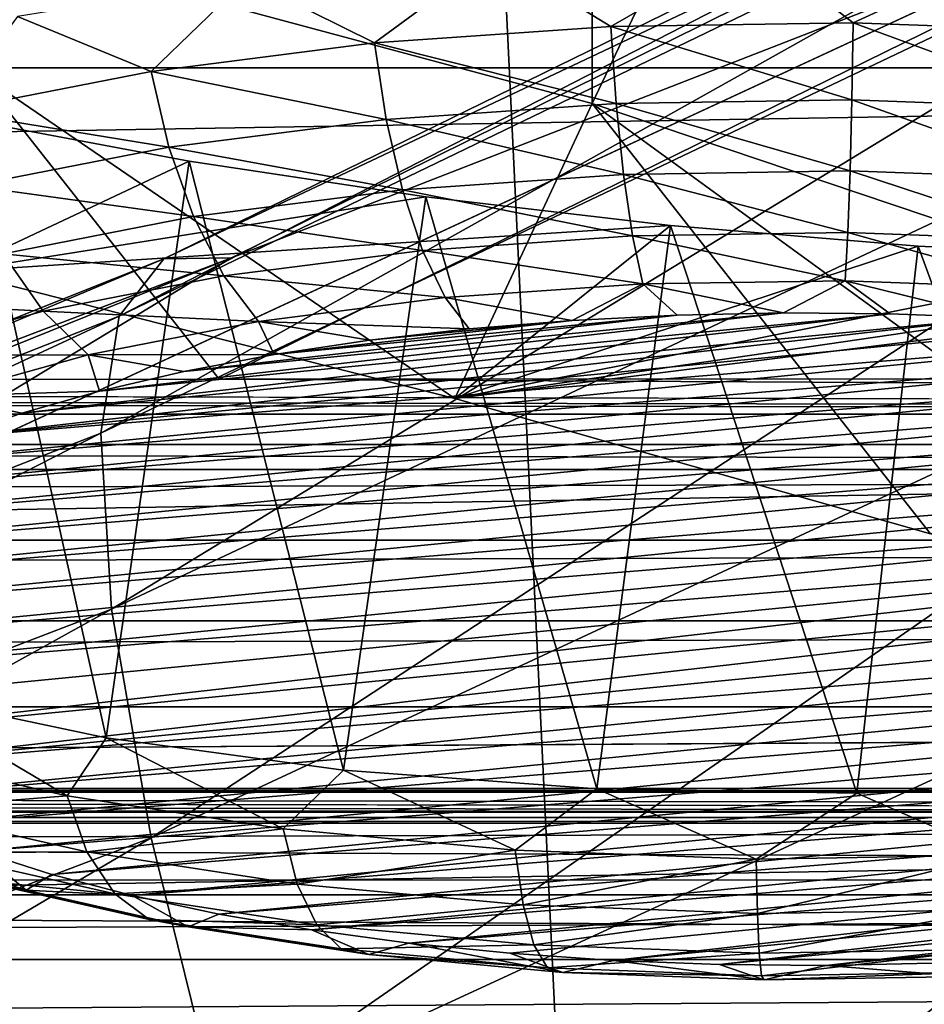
# Model space of a CAD drawing. Header units: millimetres. Extents: x -24 to 24, y 0 to 188.
# Tile 274 of 460: x 6.691 to 7.515, y 136.77 to 137.668. Entities that reach past the tile are written whole.
import ezdxf

# ---------------------------------------------------------------- set-up
doc = ezdxf.new("R2010")
doc.units = ezdxf.units.MM
doc.header["$LTSCALE"] = 58.620611
for name, color, linetype in [('147', 7, 'CONTINUOUS'), ('155', 7, 'CONTINUOUS'), ('160', 7, 'CONTINUOUS'), ('165', 7, 'CONTINUOUS'), ('170', 7, 'CONTINUOUS'), ('227', 7, 'CONTINUOUS'), ('279', 7, 'CONTINUOUS'), ('31', 7, 'CONTINUOUS'), ('336', 7, 'CONTINUOUS'), ('337', 7, 'CONTINUOUS'), ('338', 7, 'CONTINUOUS'), ('339', 7, 'CONTINUOUS'), ('345', 7, 'CONTINUOUS'), ('346', 7, 'CONTINUOUS'), ('40', 7, 'CONTINUOUS'), ('57', 7, 'CONTINUOUS')]:
    doc.layers.add(name, color=color, linetype=linetype)

msp = doc.modelspace()

# ---------------------------------------------------------------- linework, layer by layer
at = {"layer": '147', "color": 7, "linetype": 'CONTINUOUS'}
for points in [[(-13.18048, 136.96458, 107.90479), (13.49432, 136.94083, 107.91227), (-13.4943, 136.94086, 107.91226), (-13.18048, 136.96458, 107.90479)], [(-13.18048, 136.96458, 107.90479), (-0.16344, 136.96515, 107.90461), (13.49432, 136.94083, 107.91227), (-13.18048, 136.96458, 107.90479)], [(13.18042, 136.96456, 107.90479), (13.49432, 136.94083, 107.91227), (-0.16344, 136.96515, 107.90461), (13.18042, 136.96456, 107.90479)], [(-13.4943, 136.94086, 107.91226), (13.49432, 136.94083, 107.91227), (-13.80118, 136.8702, 107.93454), (-13.4943, 136.94086, 107.91226)], [(13.49432, 136.94083, 107.91227), (13.80121, 136.87016, 107.93456), (-13.80118, 136.8702, 107.93454), (13.49432, 136.94083, 107.91227)], [(-13.80118, 136.8702, 107.93454), (13.80121, 136.87016, 107.93456), (-14.09256, 136.75437, 107.97106), (-13.80118, 136.8702, 107.93454)], [(13.80121, 136.87016, 107.93456), (14.09258, 136.75433, 107.97108), (-14.09256, 136.75437, 107.97106), (13.80121, 136.87016, 107.93456)]]:
    msp.add_3dface(points, dxfattribs=at)
at = {"layer": '155', "color": 7, "linetype": 'CONTINUOUS'}
for points in [[(-13.18035, 137.30842, 108.0297), (-13.18035, 137.34003, 108.09624), (13.18035, 137.3084, 108.02971), (-13.18035, 137.30842, 108.0297)], [(-13.18035, 137.34003, 108.09624), (-6.3017, 137.34003, 108.09625), (13.18035, 137.3084, 108.02971), (-13.18035, 137.34003, 108.09624)], [(0.38059, 137.33994, 108.09599), (13.18035, 137.3084, 108.02971), (-6.3017, 137.34003, 108.09625), (0.38059, 137.33994, 108.09599)], [(6.87258, 137.34024, 108.09693), (13.18035, 137.3084, 108.02971), (0.38059, 137.33994, 108.09599), (6.87258, 137.34024, 108.09693)], [(13.18035, 137.3414, 108.10053), (13.18035, 137.3084, 108.02971), (6.87258, 137.34024, 108.09693), (13.18035, 137.3414, 108.10053)], [(-13.18035, 137.25796, 107.96954), (-13.18035, 137.30842, 108.0297), (13.18034, 137.25794, 107.96954), (-13.18035, 137.25796, 107.96954)], [(13.18034, 137.25794, 107.96954), (-13.18035, 137.30842, 108.0297), (13.18035, 137.3084, 108.02971), (13.18034, 137.25794, 107.96954)], [(-13.18034, 137.19363, 107.92454), (-13.18035, 137.25796, 107.96954), (13.18034, 137.25794, 107.96954), (-13.18034, 137.19363, 107.92454)], [(13.18034, 137.19361, 107.92454), (-13.18034, 137.19363, 107.92454), (13.18034, 137.25794, 107.96954), (13.18034, 137.19361, 107.92454)], [(-13.18032, 137.11986, 107.89777), (-13.18034, 137.19363, 107.92454), (13.18034, 137.19361, 107.92454), (-13.18032, 137.11986, 107.89777)], [(13.18032, 137.11984, 107.89777), (-13.18032, 137.11986, 107.89777), (13.18034, 137.19361, 107.92454), (13.18032, 137.11984, 107.89777)], [(-13.18031, 137.0417, 107.89105), (-13.18032, 137.11986, 107.89777), (13.18032, 137.11984, 107.89777), (-13.18031, 137.0417, 107.89105)], [(13.18031, 137.04168, 107.89105), (-13.18031, 137.0417, 107.89105), (13.18032, 137.11984, 107.89777), (13.18031, 137.04168, 107.89105)], [(-0.16344, 136.96515, 107.90461), (-13.18031, 137.0417, 107.89105), (13.18031, 137.04168, 107.89105), (-0.16344, 136.96515, 107.90461)], [(13.18042, 136.96456, 107.90479), (-0.16344, 136.96515, 107.90461), (13.18031, 137.04168, 107.89105), (13.18042, 136.96456, 107.90479)]]:
    msp.add_3dface(points, dxfattribs=at)
at = {"layer": '160', "color": 7, "linetype": 'CONTINUOUS'}
for points in [[(6.4283, 137.17465, 207.10173), (7.06923, 109.01586, 117.03154), (7.75571, 137.7907, 207.38869), (6.4283, 137.17465, 207.10173)], [(7.06923, 109.01586, 117.03154), (7.93502, 109.34766, 116.92693), (7.75571, 137.7907, 207.38869), (7.06923, 109.01586, 117.03154)], [(6.19577, 108.72361, 117.12369), (7.06923, 109.01586, 117.03154), (6.4283, 137.17465, 207.10173), (6.19577, 108.72361, 117.12369)]]:
    msp.add_3dface(points, dxfattribs=at)
at = {"layer": '165', "color": 7, "linetype": 'CONTINUOUS'}
for points in [[(6.87258, 137.34024, 108.09693), (0.38059, 137.33994, 108.09599), (4.40102, 140.48366, 117.43561), (6.87258, 137.34024, 108.09693)], [(13.20107, 140.45061, 117.4982), (6.87258, 137.34024, 108.09693), (4.40102, 140.48366, 117.43561), (13.20107, 140.45061, 117.4982)], [(13.18035, 137.3414, 108.10053), (6.87258, 137.34024, 108.09693), (13.20107, 140.45061, 117.4982), (13.18035, 137.3414, 108.10053)]]:
    msp.add_3dface(points, dxfattribs=at)
at = {"layer": '170', "color": 7, "linetype": 'CONTINUOUS'}
for points in [[(6.88381, 137.45091, 207.53026), (8.14702, 138.0767, 207.82558), (6.82235, 137.45002, 207.87442), (6.88381, 137.45091, 207.53026)], [(8.14702, 138.0767, 207.82558), (8.07912, 138.06513, 208.16832), (6.82235, 137.45002, 207.87442), (8.14702, 138.0767, 207.82558)], [(6.88381, 137.45091, 207.53026), (7.75571, 137.7907, 207.38869), (8.14702, 138.0767, 207.82558), (6.88381, 137.45091, 207.53026)], [(8.03529, 138.00358, 208.52357), (6.78142, 137.39771, 208.23148), (8.07912, 138.06513, 208.16832), (8.03529, 138.00358, 208.52357)], [(8.07912, 138.06513, 208.16832), (6.78142, 137.39771, 208.23148), (6.82235, 137.45002, 207.87442), (8.07912, 138.06513, 208.16832)], [(8.01974, 137.8895, 208.87819), (6.76475, 137.29089, 208.58831), (8.03529, 138.00358, 208.52357), (8.01974, 137.8895, 208.87819)], [(8.03529, 138.00358, 208.52357), (6.76475, 137.29089, 208.58831), (6.78142, 137.39771, 208.23148), (8.03529, 138.00358, 208.52357)], [(8.01974, 137.8895, 208.87819), (6.77451, 137.13058, 208.93034), (6.76475, 137.29089, 208.58831), (8.01974, 137.8895, 208.87819)], [(8.03485, 137.72433, 209.21771), (6.77451, 137.13058, 208.93034), (8.01974, 137.8895, 208.87819), (8.03485, 137.72433, 209.21771)], [(6.4283, 137.17465, 207.10173), (7.75571, 137.7907, 207.38869), (6.88381, 137.45091, 207.53026), (6.4283, 137.17465, 207.10173)], [(8.03485, 137.72433, 209.21771), (6.81083, 136.92221, 209.24344), (6.77451, 137.13058, 208.93034), (8.03485, 137.72433, 209.21771)], [(8.08059, 137.51374, 209.52807), (6.81083, 136.92221, 209.24344), (8.03485, 137.72433, 209.21771), (8.08059, 137.51374, 209.52807)], [(8.08059, 137.51374, 209.52807), (6.87173, 136.675, 209.51575), (6.81083, 136.92221, 209.24344), (8.08059, 137.51374, 209.52807)], [(8.15456, 137.26698, 209.79753), (6.87173, 136.675, 209.51575), (8.08059, 137.51374, 209.52807), (8.15456, 137.26698, 209.79753)], [(6.78142, 137.39771, 208.23148), (5.48355, 136.88658, 207.98348), (6.82235, 137.45002, 207.87442), (6.78142, 137.39771, 208.23148)], [(6.82235, 137.45002, 207.87442), (5.48355, 136.88658, 207.98348), (5.51948, 136.93032, 207.62473), (6.82235, 137.45002, 207.87442)], [(5.5722, 136.92137, 207.27924), (6.88381, 137.45091, 207.53026), (5.51948, 136.93032, 207.62473), (5.5722, 136.92137, 207.27924)], [(6.88381, 137.45091, 207.53026), (6.82235, 137.45002, 207.87442), (5.51948, 136.93032, 207.62473), (6.88381, 137.45091, 207.53026)], [(5.5722, 136.92137, 207.27924), (6.4283, 137.17465, 207.10173), (6.88381, 137.45091, 207.53026), (5.5722, 136.92137, 207.27924)], [(6.76475, 137.29089, 208.58831), (5.46753, 136.7866, 208.34231), (6.78142, 137.39771, 208.23148), (6.76475, 137.29089, 208.58831)], [(6.78142, 137.39771, 208.23148), (5.46753, 136.7866, 208.34231), (5.48355, 136.88658, 207.98348), (6.78142, 137.39771, 208.23148)], [(6.76475, 137.29089, 208.58831), (5.47332, 136.63102, 208.68661), (5.46753, 136.7866, 208.34231), (6.76475, 137.29089, 208.58831)], [(6.77451, 137.13058, 208.93034), (5.47332, 136.63102, 208.68661), (6.76475, 137.29089, 208.58831), (6.77451, 137.13058, 208.93034)], [(8.15456, 137.26698, 209.79753), (7.18359, 136.49803, 209.78501), (6.87173, 136.675, 209.51575), (8.15456, 137.26698, 209.79753)], [(8.5193, 137.13189, 210.08161), (7.18359, 136.49803, 209.78501), (8.15456, 137.26698, 209.79753), (8.5193, 137.13189, 210.08161)], [(8.5193, 137.13189, 210.08161), (8.40245, 136.72725, 210.19472), (7.18359, 136.49803, 209.78501), (8.5193, 137.13189, 210.08161)], [(6.77451, 137.13058, 208.93034), (5.5011, 136.42503, 209.00215), (5.47332, 136.63102, 208.68661), (6.77451, 137.13058, 208.93034)], [(6.81083, 136.92221, 209.24344), (5.5011, 136.42503, 209.00215), (6.77451, 137.13058, 208.93034), (6.81083, 136.92221, 209.24344)], [(6.81083, 136.92221, 209.24344), (5.54934, 136.1778, 209.27697), (5.5011, 136.42503, 209.00215), (6.81083, 136.92221, 209.24344)], [(6.87173, 136.675, 209.51575), (5.54934, 136.1778, 209.27697), (6.81083, 136.92221, 209.24344), (6.87173, 136.675, 209.51575)]]:
    msp.add_3dface(points, dxfattribs=at)
at = {"layer": '227', "color": 7, "linetype": 'CONTINUOUS'}
for points in [[(10.13586, 137.62405, 234.71783), (9.94426, 137.96314, 235.79329), (-10.13586, 137.62405, 234.71783), (10.13586, 137.62405, 234.71783)], [(-10.13586, 137.62405, 234.71783), (9.94426, 137.96314, 235.79329), (-9.94426, 137.96314, 235.79329), (-10.13586, 137.62405, 234.71783)], [(10.2, 137.28063, 233.62863), (10.13586, 137.62405, 234.71783), (-10.2, 137.28063, 233.62863), (10.2, 137.28063, 233.62863)], [(-10.2, 137.28063, 233.62863), (10.13586, 137.62405, 234.71783), (-10.13586, 137.62405, 234.71783), (-10.2, 137.28063, 233.62863)], [(-10.13586, 136.9372, 232.53944), (10.2, 137.28063, 233.62863), (-10.2, 137.28063, 233.62863), (-10.13586, 136.9372, 232.53944)], [(10.13586, 136.9372, 232.53944), (10.2, 137.28063, 233.62863), (-10.13586, 136.9372, 232.53944), (10.13586, 136.9372, 232.53944)], [(-9.94426, 136.59811, 231.46397), (10.13586, 136.9372, 232.53944), (-10.13586, 136.9372, 232.53944), (-9.94426, 136.59811, 231.46397)], [(9.94426, 136.59811, 231.46397), (10.13586, 136.9372, 232.53944), (-9.94426, 136.59811, 231.46397), (9.94426, 136.59811, 231.46397)]]:
    msp.add_3dface(points, dxfattribs=at)
at = {"layer": '279', "color": 7, "linetype": 'CONTINUOUS'}
for points in [[(6.64401, 137.5765, 243.02967), (6.6314, 137.43842, 242.29832), (6.84528, 137.53882, 242.92542), (6.64401, 137.5765, 243.02967)], [(6.84528, 137.53882, 242.92542), (6.6314, 137.43842, 242.29832), (7.06085, 137.50644, 242.8577), (6.84528, 137.53882, 242.92542)], [(7.06085, 137.50644, 242.8577), (6.6314, 137.43842, 242.29832), (7.28398, 137.48043, 242.82753), (7.06085, 137.50644, 242.8577)], [(6.6314, 137.43842, 242.29832), (7.08725, 137.32267, 241.93122), (7.28398, 137.48043, 242.82753), (6.6314, 137.43842, 242.29832)], [(7.28398, 137.48043, 242.82753), (7.08725, 137.32267, 241.93122), (7.50932, 137.46161, 242.8348), (7.28398, 137.48043, 242.82753)], [(7.50932, 137.46161, 242.8348), (7.08725, 137.32267, 241.93122), (7.73288, 137.45073, 242.87942), (7.50932, 137.46161, 242.8348)], [(7.08725, 137.32267, 241.93122), (7.5208, 137.19942, 241.54032), (8.1591, 137.45656, 243.08431), (7.08725, 137.32267, 241.93122)], [(7.95101, 137.44867, 242.96209), (7.08725, 137.32267, 241.93122), (8.1591, 137.45656, 243.08431), (7.95101, 137.44867, 242.96209)], [(7.73288, 137.45073, 242.87942), (7.08725, 137.32267, 241.93122), (7.95101, 137.44867, 242.96209), (7.73288, 137.45073, 242.87942)]]:
    msp.add_3dface(points, dxfattribs=at)
at = {"layer": '31', "color": 7, "linetype": 'CONTINUOUS'}
for points in [[(5.89191, 123.99095, 23.52335), (7.79495, 123.99095, 22.96304), (6.63633, 148, 23.32427), (5.89191, 123.99095, 23.52335)], [(6.63633, 148, 23.32427), (7.79495, 123.99095, 22.96304), (8.76011, 148, 22.61245), (6.63633, 148, 23.32427)], [(8.76011, 0.5, -22.61245), (6.63633, 0.5, -23.32427), (8.76011, 148, -22.61245), (8.76011, 0.5, -22.61245)], [(8.76011, 148, -22.61245), (6.63633, 0.5, -23.32427), (6.63633, 148, -23.32427), (8.76011, 148, -22.61245)]]:
    msp.add_3dface(points, dxfattribs=at)
at = {"layer": '336', "color": 7, "linetype": 'CONTINUOUS'}
for points in [[(7.35856, 137.73609, 245.52112), (7.12318, 137.72689, 245.49192), (7.22961, 137.66162, 245.51353), (7.35856, 137.73609, 245.52112)], [(7.45035, 137.6651, 245.52456), (7.35856, 137.73609, 245.52112), (7.22961, 137.66162, 245.51353), (7.45035, 137.6651, 245.52456)], [(7.59557, 137.73214, 245.50858), (7.35856, 137.73609, 245.52112), (7.45035, 137.6651, 245.52456), (7.59557, 137.73214, 245.50858)], [(7.12318, 137.72689, 245.49192), (6.89743, 137.70483, 245.42196), (7.01422, 137.64667, 245.46611), (7.12318, 137.72689, 245.49192)], [(7.22961, 137.66162, 245.51353), (7.12318, 137.72689, 245.49192), (7.01422, 137.64667, 245.46611), (7.22961, 137.66162, 245.51353)], [(7.66975, 137.657, 245.49887), (7.59557, 137.73214, 245.50858), (7.45035, 137.6651, 245.52456), (7.66975, 137.657, 245.49887)], [(6.89743, 137.70483, 245.42196), (6.689, 137.67067, 245.31363), (6.81075, 137.6207, 245.38373), (6.89743, 137.70483, 245.42196)], [(7.01422, 137.64667, 245.46611), (6.89743, 137.70483, 245.42196), (6.81075, 137.6207, 245.38373), (7.01422, 137.64667, 245.46611)], [(6.81075, 137.6207, 245.38373), (6.689, 137.67067, 245.31363), (6.62536, 137.58449, 245.26891), (6.81075, 137.6207, 245.38373)], [(7.22961, 137.66162, 245.51353), (7.01422, 137.64667, 245.46611), (7.23434, 137.59156, 245.50027), (7.22961, 137.66162, 245.51353)], [(7.45035, 137.6651, 245.52456), (7.22961, 137.66162, 245.51353), (7.44916, 137.59495, 245.51101), (7.45035, 137.6651, 245.52456)], [(7.44916, 137.59495, 245.51101), (7.22961, 137.66162, 245.51353), (7.23434, 137.59156, 245.50027), (7.44916, 137.59495, 245.51101)], [(7.66267, 137.58706, 245.486), (7.45035, 137.6651, 245.52456), (7.44916, 137.59495, 245.51101), (7.66267, 137.58706, 245.486)], [(7.66975, 137.657, 245.49887), (7.45035, 137.6651, 245.52456), (7.66267, 137.58706, 245.486), (7.66975, 137.657, 245.49887)], [(7.01422, 137.64667, 245.46611), (6.81075, 137.6207, 245.38373), (7.02474, 137.57701, 245.45412), (7.01422, 137.64667, 245.46611)], [(7.23434, 137.59156, 245.50027), (7.01422, 137.64667, 245.46611), (7.02474, 137.57701, 245.45412), (7.23434, 137.59156, 245.50027)], [(6.81075, 137.6207, 245.38373), (6.62536, 137.58449, 245.26891), (6.82673, 137.55174, 245.37396), (6.81075, 137.6207, 245.38373)], [(7.02474, 137.57701, 245.45412), (6.81075, 137.6207, 245.38373), (6.82673, 137.55174, 245.37396), (7.02474, 137.57701, 245.45412)], [(7.23434, 137.59156, 245.50027), (7.02474, 137.57701, 245.45412), (7.24102, 137.52675, 245.47093), (7.23434, 137.59156, 245.50027)], [(7.44916, 137.59495, 245.51101), (7.23434, 137.59156, 245.50027), (7.44749, 137.53, 245.48125), (7.44916, 137.59495, 245.51101)], [(7.44749, 137.53, 245.48125), (7.23434, 137.59156, 245.50027), (7.24102, 137.52675, 245.47093), (7.44749, 137.53, 245.48125)], [(7.65271, 137.52242, 245.45722), (7.44916, 137.59495, 245.51101), (7.44749, 137.53, 245.48125), (7.65271, 137.52242, 245.45722)], [(7.66267, 137.58706, 245.486), (7.44916, 137.59495, 245.51101), (7.65271, 137.52242, 245.45722), (7.66267, 137.58706, 245.486)], [(6.82673, 137.55174, 245.37396), (6.62536, 137.58449, 245.26891), (6.64632, 137.51651, 245.26222), (6.82673, 137.55174, 245.37396)], [(7.02474, 137.57701, 245.45412), (6.82673, 137.55174, 245.37396), (7.03956, 137.51276, 245.42657), (7.02474, 137.57701, 245.45412)], [(7.24102, 137.52675, 245.47093), (7.02474, 137.57701, 245.45412), (7.03956, 137.51276, 245.42657), (7.24102, 137.52675, 245.47093)], [(6.82673, 137.55174, 245.37396), (6.64632, 137.51651, 245.26222), (6.84924, 137.48847, 245.34952), (6.82673, 137.55174, 245.37396)], [(7.03956, 137.51276, 245.42657), (6.82673, 137.55174, 245.37396), (6.84924, 137.48847, 245.34952), (7.03956, 137.51276, 245.42657)], [(7.24102, 137.52675, 245.47093), (7.03956, 137.51276, 245.42657), (7.24924, 137.47085, 245.42718), (7.24102, 137.52675, 245.47093)], [(7.44749, 137.53, 245.48125), (7.24102, 137.52675, 245.47093), (7.44543, 137.47394, 245.43698), (7.44749, 137.53, 245.48125)], [(7.44543, 137.47394, 245.43698), (7.24102, 137.52675, 245.47093), (7.24924, 137.47085, 245.42718), (7.44543, 137.47394, 245.43698)], [(7.64042, 137.46674, 245.41415), (7.44749, 137.53, 245.48125), (7.44543, 137.47394, 245.43698), (7.64042, 137.46674, 245.41415)], [(7.65271, 137.52242, 245.45722), (7.44749, 137.53, 245.48125), (7.64042, 137.46674, 245.41415), (7.65271, 137.52242, 245.45722)], [(6.84924, 137.48847, 245.34952), (6.64632, 137.51651, 245.26222), (6.67583, 137.4546, 245.24213), (6.84924, 137.48847, 245.34952)], [(7.03956, 137.51276, 245.42657), (6.84924, 137.48847, 245.34952), (7.05782, 137.45756, 245.38503), (7.03956, 137.51276, 245.42657)], [(7.24924, 137.47085, 245.42718), (7.03956, 137.51276, 245.42657), (7.05782, 137.45756, 245.38503), (7.24924, 137.47085, 245.42718)], [(6.84924, 137.48847, 245.34952), (6.67583, 137.4546, 245.24213), (6.87699, 137.43448, 245.31182), (6.84924, 137.48847, 245.34952)], [(7.05782, 137.45756, 245.38503), (6.84924, 137.48847, 245.34952), (6.87699, 137.43448, 245.31182), (7.05782, 137.45756, 245.38503)], [(7.44309, 137.42995, 245.38072), (7.44543, 137.47394, 245.43698), (7.24924, 137.47085, 245.42718), (7.44309, 137.42995, 245.38072)], [(7.44309, 137.42995, 245.38072), (7.6265, 137.42318, 245.35924), (7.44543, 137.47394, 245.43698), (7.44309, 137.42995, 245.38072)], [(7.6265, 137.42318, 245.35924), (7.64042, 137.46674, 245.41415), (7.44543, 137.47394, 245.43698), (7.6265, 137.42318, 245.35924)], [(7.25856, 137.42704, 245.37149), (7.24924, 137.47085, 245.42718), (7.05782, 137.45756, 245.38503), (7.25856, 137.42704, 245.37149)], [(7.25856, 137.42704, 245.37149), (7.44309, 137.42995, 245.38072), (7.24924, 137.47085, 245.42718), (7.25856, 137.42704, 245.37149)], [(7.07851, 137.41454, 245.33185), (7.05782, 137.45756, 245.38503), (6.87699, 137.43448, 245.31182), (7.07851, 137.41454, 245.33185)], [(7.07851, 137.41454, 245.33185), (7.25856, 137.42704, 245.37149), (7.05782, 137.45756, 245.38503), (7.07851, 137.41454, 245.33185)], [(6.67583, 137.4546, 245.24213), (6.52462, 137.4122, 245.10765), (6.71223, 137.4023, 245.20978), (6.67583, 137.4546, 245.24213)], [(6.87699, 137.43448, 245.31182), (6.67583, 137.4546, 245.24213), (6.71223, 137.4023, 245.20978), (6.87699, 137.43448, 245.31182)], [(6.90841, 137.39283, 245.26299), (6.87699, 137.43448, 245.31182), (6.71223, 137.4023, 245.20978), (6.90841, 137.39283, 245.26299)], [(6.90841, 137.39283, 245.26299), (7.07851, 137.41454, 245.33185), (6.87699, 137.43448, 245.31182), (6.90841, 137.39283, 245.26299)], [(7.25856, 137.42704, 245.37149), (7.38678, 137.40067, 245.3161), (7.44309, 137.42995, 245.38072), (7.25856, 137.42704, 245.37149)], [(7.38678, 137.40067, 245.3161), (7.48384, 137.39981, 245.31337), (7.44309, 137.42995, 245.38072), (7.38678, 137.40067, 245.3161)], [(7.48384, 137.39981, 245.31337), (7.58017, 137.39609, 245.30156), (7.44309, 137.42995, 245.38072), (7.48384, 137.39981, 245.31337)], [(7.44309, 137.42995, 245.38072), (7.58017, 137.39609, 245.30156), (7.6265, 137.42318, 245.35924), (7.44309, 137.42995, 245.38072)], [(7.07851, 137.41454, 245.33185), (7.19412, 137.39382, 245.29437), (7.25856, 137.42704, 245.37149), (7.07851, 137.41454, 245.33185)], [(7.19412, 137.39382, 245.29437), (7.2899, 137.39867, 245.30975), (7.25856, 137.42704, 245.37149), (7.19412, 137.39382, 245.29437)], [(7.2899, 137.39867, 245.30975), (7.38678, 137.40067, 245.3161), (7.25856, 137.42704, 245.37149), (7.2899, 137.39867, 245.30975)], [(6.71223, 137.4023, 245.20978), (6.52462, 137.4122, 245.10765), (6.56855, 137.36201, 245.082), (6.71223, 137.4023, 245.20978)], [(6.90841, 137.39283, 245.26299), (7.10041, 137.38617, 245.27011), (7.07851, 137.41454, 245.33185), (6.90841, 137.39283, 245.26299)], [(7.10041, 137.38617, 245.27011), (7.19412, 137.39382, 245.29437), (7.07851, 137.41454, 245.33185), (7.10041, 137.38617, 245.27011)], [(6.75343, 137.36257, 245.167), (6.71223, 137.4023, 245.20978), (6.56855, 137.36201, 245.082), (6.75343, 137.36257, 245.167)], [(6.75343, 137.36257, 245.167), (6.90841, 137.39283, 245.26299), (6.71223, 137.4023, 245.20978), (6.75343, 137.36257, 245.167)], [(6.75343, 137.36257, 245.167), (6.92268, 137.36279, 245.19596), (6.90841, 137.39283, 245.26299), (6.75343, 137.36257, 245.167)], [(7.00964, 137.37579, 245.2372), (7.10041, 137.38617, 245.27011), (6.90841, 137.39283, 245.26299), (7.00964, 137.37579, 245.2372)], [(6.92268, 137.36279, 245.19596), (7.00964, 137.37579, 245.2372), (6.90841, 137.39283, 245.26299), (6.92268, 137.36279, 245.19596)], [(6.61829, 137.32467, 245.04681), (6.75343, 137.36257, 245.167), (6.56855, 137.36201, 245.082), (6.61829, 137.32467, 245.04681)], [(6.61829, 137.32467, 245.04681), (6.76355, 137.32943, 245.09016), (6.75343, 137.36257, 245.167), (6.61829, 137.32467, 245.04681)], [(6.84038, 137.34729, 245.14679), (6.92268, 137.36279, 245.19596), (6.75343, 137.36257, 245.167), (6.84038, 137.34729, 245.14679)], [(6.76355, 137.32943, 245.09016), (6.84038, 137.34729, 245.14679), (6.75343, 137.36257, 245.167), (6.76355, 137.32943, 245.09016)], [(6.69289, 137.3094, 245.02661), (6.76355, 137.32943, 245.09016), (6.61829, 137.32467, 245.04681), (6.69289, 137.3094, 245.02661)], [(6.62911, 137.28737, 244.95676), (6.69289, 137.3094, 245.02661), (6.61829, 137.32467, 245.04681), (6.62911, 137.28737, 244.95676)]]:
    msp.add_3dface(points, dxfattribs=at)
at = {"layer": '337', "color": 7, "linetype": 'CONTINUOUS'}
for points in [[(7.67481, 137.38954, 245.28081), (7.58017, 137.39609, 245.30156), (6.62911, 137.28737, 244.95676), (7.67481, 137.38954, 245.28081)], [(7.58017, 137.39609, 245.30156), (6.69289, 137.3094, 245.02661), (6.62911, 137.28737, 244.95676), (7.58017, 137.39609, 245.30156)], [(7.58017, 137.39609, 245.30156), (7.48384, 137.39981, 245.31337), (6.69289, 137.3094, 245.02661), (7.58017, 137.39609, 245.30156)], [(7.48384, 137.39981, 245.31337), (6.76355, 137.32943, 245.09016), (6.69289, 137.3094, 245.02661), (7.48384, 137.39981, 245.31337)], [(7.48384, 137.39981, 245.31337), (7.38678, 137.40067, 245.3161), (6.76355, 137.32943, 245.09016), (7.48384, 137.39981, 245.31337)], [(7.38678, 137.40067, 245.3161), (6.84038, 137.34729, 245.14679), (6.76355, 137.32943, 245.09016), (7.38678, 137.40067, 245.3161)], [(7.38678, 137.40067, 245.3161), (7.2899, 137.39867, 245.30975), (6.84038, 137.34729, 245.14679), (7.38678, 137.40067, 245.3161)], [(7.2899, 137.39867, 245.30975), (6.92268, 137.36279, 245.19596), (6.84038, 137.34729, 245.14679), (7.2899, 137.39867, 245.30975)], [(7.2899, 137.39867, 245.30975), (7.19412, 137.39382, 245.29437), (6.92268, 137.36279, 245.19596), (7.2899, 137.39867, 245.30975)], [(7.19412, 137.39382, 245.29437), (7.00964, 137.37579, 245.2372), (6.92268, 137.36279, 245.19596), (7.19412, 137.39382, 245.29437)], [(7.19412, 137.39382, 245.29437), (7.10041, 137.38617, 245.27011), (7.00964, 137.37579, 245.2372), (7.19412, 137.39382, 245.29437)], [(7.76685, 137.38024, 245.25131), (7.67481, 137.38954, 245.28081), (6.62911, 137.28737, 244.95676), (7.76685, 137.38024, 245.25131)], [(7.85543, 137.36827, 245.21334), (7.76685, 137.38024, 245.25131), (6.57283, 137.26358, 244.8813), (7.85543, 137.36827, 245.21334)], [(7.76685, 137.38024, 245.25131), (6.62911, 137.28737, 244.95676), (6.57283, 137.26358, 244.8813), (7.76685, 137.38024, 245.25131)], [(7.93968, 137.35374, 245.16726), (7.85543, 137.36827, 245.21334), (6.52457, 137.23824, 244.80092), (7.93968, 137.35374, 245.16726)], [(7.85543, 137.36827, 245.21334), (6.57283, 137.26358, 244.8813), (6.52457, 137.23824, 244.80092), (7.85543, 137.36827, 245.21334)], [(8.01877, 137.33681, 245.11355), (7.93968, 137.35374, 245.16726), (6.48481, 137.21159, 244.71642), (8.01877, 137.33681, 245.11355)], [(7.93968, 137.35374, 245.16726), (6.52457, 137.23824, 244.80092), (6.48481, 137.21159, 244.71642), (7.93968, 137.35374, 245.16726)], [(8.09198, 137.31761, 245.05267), (8.01877, 137.33681, 245.11355), (6.45393, 137.18391, 244.62863), (8.09198, 137.31761, 245.05267)], [(8.01877, 137.33681, 245.11355), (6.48481, 137.21159, 244.71642), (6.45393, 137.18391, 244.62863), (8.01877, 137.33681, 245.11355)], [(8.15857, 137.29636, 244.98526), (8.09198, 137.31761, 245.05267), (6.43222, 137.15544, 244.53834), (8.15857, 137.29636, 244.98526)], [(8.09198, 137.31761, 245.05267), (6.45393, 137.18391, 244.62863), (6.43222, 137.15544, 244.53834), (8.09198, 137.31761, 245.05267)], [(8.21788, 137.27325, 244.91197), (8.15857, 137.29636, 244.98526), (6.4199, 137.12648, 244.44648), (8.21788, 137.27325, 244.91197)], [(8.15857, 137.29636, 244.98526), (6.43222, 137.15544, 244.53834), (6.4199, 137.12648, 244.44648), (8.15857, 137.29636, 244.98526)], [(8.26942, 137.24848, 244.83342), (8.21788, 137.27325, 244.91197), (6.41708, 137.0973, 244.35393), (8.26942, 137.24848, 244.83342)], [(8.21788, 137.27325, 244.91197), (6.4199, 137.12648, 244.44648), (6.41708, 137.0973, 244.35393), (8.21788, 137.27325, 244.91197)], [(8.26942, 137.24848, 244.83342), (6.41708, 137.0973, 244.35393), (6.4238, 137.06815, 244.26149), (8.26942, 137.24848, 244.83342)], [(8.31259, 137.22234, 244.75052), (8.26942, 137.24848, 244.83342), (6.4238, 137.06815, 244.26149), (8.31259, 137.22234, 244.75052)], [(8.31259, 137.22234, 244.75052), (6.4238, 137.06815, 244.26149), (6.43997, 137.03938, 244.17023), (8.31259, 137.22234, 244.75052)], [(8.31259, 137.22234, 244.75052), (6.43997, 137.03938, 244.17023), (6.4653, 137.01135, 244.08132), (8.31259, 137.22234, 244.75052)], [(8.34689, 137.19519, 244.66439), (8.31259, 137.22234, 244.75052), (6.4653, 137.01135, 244.08132), (8.34689, 137.19519, 244.66439)], [(8.34689, 137.19519, 244.66439), (6.4653, 137.01135, 244.08132), (6.4996, 136.98419, 243.99519), (8.34689, 137.19519, 244.66439)], [(8.37222, 137.16715, 244.57548), (8.34689, 137.19519, 244.66439), (6.4996, 136.98419, 243.99519), (8.37222, 137.16715, 244.57548)], [(8.38839, 137.13838, 244.48422), (8.37222, 137.16715, 244.57548), (6.4996, 136.98419, 243.99519), (8.38839, 137.13838, 244.48422)], [(6.54277, 136.95805, 243.91229), (8.38839, 137.13838, 244.48422), (6.4996, 136.98419, 243.99519), (6.54277, 136.95805, 243.91229)], [(8.39511, 137.10923, 244.39178), (8.38839, 137.13838, 244.48422), (6.54277, 136.95805, 243.91229), (8.39511, 137.10923, 244.39178)], [(6.5943, 136.93328, 243.83374), (8.39511, 137.10923, 244.39178), (6.54277, 136.95805, 243.91229), (6.5943, 136.93328, 243.83374)], [(8.39229, 137.08005, 244.29923), (8.39511, 137.10923, 244.39178), (6.5943, 136.93328, 243.83374), (8.39229, 137.08005, 244.29923)], [(6.65362, 136.91017, 243.76045), (8.39229, 137.08005, 244.29923), (6.5943, 136.93328, 243.83374), (6.65362, 136.91017, 243.76045)], [(8.37997, 137.05109, 244.20737), (8.39229, 137.08005, 244.29923), (6.65362, 136.91017, 243.76045), (8.37997, 137.05109, 244.20737)], [(6.7202, 136.88892, 243.69304), (8.37997, 137.05109, 244.20737), (6.65362, 136.91017, 243.76045), (6.7202, 136.88892, 243.69304)], [(8.35826, 137.02262, 244.11708), (8.37997, 137.05109, 244.20737), (6.7202, 136.88892, 243.69304), (8.35826, 137.02262, 244.11708)], [(6.79341, 136.86973, 243.63216), (8.35826, 137.02262, 244.11708), (6.7202, 136.88892, 243.69304), (6.79341, 136.86973, 243.63216)], [(8.32738, 136.99494, 244.02929), (8.35826, 137.02262, 244.11708), (6.79341, 136.86973, 243.63216), (8.32738, 136.99494, 244.02929)], [(6.87251, 136.85279, 243.57844), (8.32738, 136.99494, 244.02929), (6.79341, 136.86973, 243.63216), (6.87251, 136.85279, 243.57844)], [(8.28762, 136.9683, 243.94478), (8.32738, 136.99494, 244.02929), (6.87251, 136.85279, 243.57844), (8.28762, 136.9683, 243.94478)], [(6.95675, 136.83826, 243.53237), (8.28762, 136.9683, 243.94478), (6.87251, 136.85279, 243.57844), (6.95675, 136.83826, 243.53237)], [(8.23936, 136.94295, 243.86441), (8.28762, 136.9683, 243.94478), (6.95675, 136.83826, 243.53237), (8.23936, 136.94295, 243.86441)], [(7.04534, 136.82629, 243.4944), (8.23936, 136.94295, 243.86441), (6.95675, 136.83826, 243.53237), (7.04534, 136.82629, 243.4944)], [(8.18307, 136.91916, 243.78894), (8.23936, 136.94295, 243.86441), (7.04534, 136.82629, 243.4944), (8.18307, 136.91916, 243.78894)], [(7.13738, 136.81699, 243.4649), (8.18307, 136.91916, 243.78894), (7.04534, 136.82629, 243.4944), (7.13738, 136.81699, 243.4649)], [(7.23202, 136.81045, 243.44415), (8.18307, 136.91916, 243.78894), (7.13738, 136.81699, 243.4649), (7.23202, 136.81045, 243.44415)], [(8.1193, 136.89714, 243.7191), (8.18307, 136.91916, 243.78894), (7.23202, 136.81045, 243.44415), (8.1193, 136.89714, 243.7191)], [(7.32835, 136.80672, 243.43234), (8.1193, 136.89714, 243.7191), (7.23202, 136.81045, 243.44415), (7.32835, 136.80672, 243.43234)], [(8.04864, 136.8771, 243.65555), (8.1193, 136.89714, 243.7191), (7.32835, 136.80672, 243.43234), (8.04864, 136.8771, 243.65555)], [(7.42541, 136.80586, 243.4296), (8.04864, 136.8771, 243.65555), (7.32835, 136.80672, 243.43234), (7.42541, 136.80586, 243.4296)], [(7.9718, 136.85925, 243.59892), (8.04864, 136.8771, 243.65555), (7.42541, 136.80586, 243.4296), (7.9718, 136.85925, 243.59892)], [(7.52229, 136.80786, 243.43596), (7.9718, 136.85925, 243.59892), (7.42541, 136.80586, 243.4296), (7.52229, 136.80786, 243.43596)]]:
    msp.add_3dface(points, dxfattribs=at)
at = {"layer": '338', "color": 7, "linetype": 'CONTINUOUS'}
for points in [[(6.55755, 137.00061, 243.41709), (6.57524, 137.05428, 243.35869), (6.73409, 136.96061, 243.29021), (6.55755, 137.00061, 243.41709)], [(6.57524, 137.05428, 243.35869), (6.76982, 137.0134, 243.22903), (6.73409, 136.96061, 243.29021), (6.57524, 137.05428, 243.35869)], [(6.73409, 136.96061, 243.29021), (6.76982, 137.0134, 243.22903), (6.93105, 136.93043, 243.1945), (6.73409, 136.96061, 243.29021)], [(6.76982, 137.0134, 243.22903), (6.98607, 136.98397, 243.13568), (6.93105, 136.93043, 243.1945), (6.76982, 137.0134, 243.22903)], [(6.55755, 137.00061, 243.41709), (6.73409, 136.96061, 243.29021), (6.58033, 136.9483, 243.46011), (6.55755, 137.00061, 243.41709)], [(6.93105, 136.93043, 243.1945), (6.98607, 136.98397, 243.13568), (7.14244, 136.911, 243.13287), (6.93105, 136.93043, 243.1945)], [(6.98607, 136.98397, 243.13568), (7.21662, 136.96699, 243.08182), (7.14244, 136.911, 243.13287), (6.98607, 136.98397, 243.13568)], [(7.45362, 136.96303, 243.06927), (7.68901, 136.97224, 243.09848), (7.58258, 136.90638, 243.11821), (7.45362, 136.96303, 243.06927)], [(7.14244, 136.911, 243.13287), (7.21662, 136.96699, 243.08182), (7.36184, 136.9029, 243.10717), (7.14244, 136.911, 243.13287)], [(7.21662, 136.96699, 243.08182), (7.45362, 136.96303, 243.06927), (7.36184, 136.9029, 243.10717), (7.21662, 136.96699, 243.08182)], [(7.36184, 136.9029, 243.10717), (7.45362, 136.96303, 243.06927), (7.58258, 136.90638, 243.11821), (7.36184, 136.9029, 243.10717)], [(6.58033, 136.9483, 243.46011), (6.73409, 136.96061, 243.29021), (6.75213, 136.90937, 243.33664), (6.58033, 136.9483, 243.46011)], [(6.73409, 136.96061, 243.29021), (6.93105, 136.93043, 243.1945), (6.75213, 136.90937, 243.33664), (6.73409, 136.96061, 243.29021)], [(6.58033, 136.9483, 243.46011), (6.75213, 136.90937, 243.33664), (6.61241, 136.90847, 243.51002), (6.58033, 136.9483, 243.46011)], [(6.75213, 136.90937, 243.33664), (6.93105, 136.93043, 243.1945), (6.9438, 136.88001, 243.2435), (6.75213, 136.90937, 243.33664)], [(6.93105, 136.93043, 243.1945), (7.14244, 136.911, 243.13287), (6.9438, 136.88001, 243.2435), (6.93105, 136.93043, 243.1945)], [(6.69675, 136.87447, 243.61896), (6.65362, 136.91017, 243.76045), (6.57073, 136.91511, 243.74785), (6.69675, 136.87447, 243.61896)], [(6.69675, 136.87447, 243.61896), (6.57073, 136.91511, 243.74785), (6.65197, 136.88339, 243.56399), (6.69675, 136.87447, 243.61896)], [(6.61241, 136.90847, 243.51002), (6.75213, 136.90937, 243.33664), (6.77754, 136.87106, 243.39135), (6.61241, 136.90847, 243.51002)], [(6.61241, 136.90847, 243.51002), (6.77754, 136.87106, 243.39135), (6.65197, 136.88339, 243.56399), (6.61241, 136.90847, 243.51002)], [(6.7202, 136.88892, 243.69304), (6.65362, 136.91017, 243.76045), (6.69675, 136.87447, 243.61896), (6.7202, 136.88892, 243.69304)], [(6.75213, 136.90937, 243.33664), (6.9438, 136.88001, 243.2435), (6.77754, 136.87106, 243.39135), (6.75213, 136.90937, 243.33664)], [(6.9438, 136.88001, 243.2435), (7.14244, 136.911, 243.13287), (7.14951, 136.86109, 243.18352), (6.9438, 136.88001, 243.2435)], [(7.14244, 136.911, 243.13287), (7.36184, 136.9029, 243.10717), (7.14951, 136.86109, 243.18352), (7.14244, 136.911, 243.13287)], [(7.14951, 136.86109, 243.18352), (7.36184, 136.9029, 243.10717), (7.36303, 136.85321, 243.15852), (7.14951, 136.86109, 243.18352)], [(7.36184, 136.9029, 243.10717), (7.58258, 136.90638, 243.11821), (7.36303, 136.85321, 243.15852), (7.36184, 136.9029, 243.10717)], [(7.36303, 136.85321, 243.15852), (7.58258, 136.90638, 243.11821), (7.57784, 136.8566, 243.16925), (7.36303, 136.85321, 243.15852)], [(6.69675, 136.87447, 243.61896), (6.65197, 136.88339, 243.56399), (6.80886, 136.84784, 243.45123), (6.69675, 136.87447, 243.61896)], [(6.65197, 136.88339, 243.56399), (6.77754, 136.87106, 243.39135), (6.80886, 136.84784, 243.45123), (6.65197, 136.88339, 243.56399)], [(6.79341, 136.86973, 243.63216), (6.7202, 136.88892, 243.69304), (6.69675, 136.87447, 243.61896), (6.79341, 136.86973, 243.63216)], [(6.84433, 136.84103, 243.5129), (6.79341, 136.86973, 243.63216), (6.69675, 136.87447, 243.61896), (6.84433, 136.84103, 243.5129)], [(6.84433, 136.84103, 243.5129), (6.69675, 136.87447, 243.61896), (6.80886, 136.84784, 243.45123), (6.84433, 136.84103, 243.5129)], [(6.77754, 136.87106, 243.39135), (6.9438, 136.88001, 243.2435), (6.96176, 136.84283, 243.30183), (6.77754, 136.87106, 243.39135)], [(6.9438, 136.88001, 243.2435), (7.14951, 136.86109, 243.18352), (6.96176, 136.84283, 243.30183), (6.9438, 136.88001, 243.2435)], [(6.77754, 136.87106, 243.39135), (6.96176, 136.84283, 243.30183), (6.80886, 136.84784, 243.45123), (6.77754, 136.87106, 243.39135)], [(6.87251, 136.85279, 243.57844), (6.79341, 136.86973, 243.63216), (6.84433, 136.84103, 243.5129), (6.87251, 136.85279, 243.57844)], [(6.96176, 136.84283, 243.30183), (7.14951, 136.86109, 243.18352), (7.15948, 136.82465, 243.24418), (6.96176, 136.84283, 243.30183)], [(7.14951, 136.86109, 243.18352), (7.36303, 136.85321, 243.15852), (7.15948, 136.82465, 243.24418), (7.14951, 136.86109, 243.18352)], [(7.36303, 136.85321, 243.15852), (7.57784, 136.8566, 243.16925), (7.3647, 136.81708, 243.22015), (7.36303, 136.85321, 243.15852)], [(7.3647, 136.81708, 243.22015), (7.57784, 136.8566, 243.16925), (7.57117, 136.82033, 243.23047), (7.3647, 136.81708, 243.22015)], [(6.84433, 136.84103, 243.5129), (6.80886, 136.84784, 243.45123), (6.9839, 136.82102, 243.36617), (6.84433, 136.84103, 243.5129)], [(6.80886, 136.84784, 243.45123), (6.96176, 136.84283, 243.30183), (6.9839, 136.82102, 243.36617), (6.80886, 136.84784, 243.45123)], [(6.95675, 136.83826, 243.53237), (6.87251, 136.85279, 243.57844), (6.84433, 136.84103, 243.5129), (6.95675, 136.83826, 243.53237)], [(7.15948, 136.82465, 243.24418), (7.36303, 136.85321, 243.15852), (7.3647, 136.81708, 243.22015), (7.15948, 136.82465, 243.24418)], [(7.00898, 136.8158, 243.43289), (6.95675, 136.83826, 243.53237), (6.84433, 136.84103, 243.5129), (7.00898, 136.8158, 243.43289)], [(7.00898, 136.8158, 243.43289), (6.84433, 136.84103, 243.5129), (6.9839, 136.82102, 243.36617), (7.00898, 136.8158, 243.43289)], [(7.04534, 136.82629, 243.4944), (6.95675, 136.83826, 243.53237), (7.00898, 136.8158, 243.43289), (7.04534, 136.82629, 243.4944)], [(6.96176, 136.84283, 243.30183), (7.15948, 136.82465, 243.24418), (6.9839, 136.82102, 243.36617), (6.96176, 136.84283, 243.30183)], [(6.9839, 136.82102, 243.36617), (7.15948, 136.82465, 243.24418), (7.17177, 136.80374, 243.3114), (6.9839, 136.82102, 243.36617)], [(7.00898, 136.8158, 243.43289), (6.9839, 136.82102, 243.36617), (7.17177, 136.80374, 243.3114), (7.00898, 136.8158, 243.43289)], [(7.18569, 136.79956, 243.38136), (7.04534, 136.82629, 243.4944), (7.00898, 136.8158, 243.43289), (7.18569, 136.79956, 243.38136)], [(7.13738, 136.81699, 243.4649), (7.04534, 136.82629, 243.4944), (7.18569, 136.79956, 243.38136), (7.13738, 136.81699, 243.4649)], [(7.15948, 136.82465, 243.24418), (7.3647, 136.81708, 243.22015), (7.17177, 136.80374, 243.3114), (7.15948, 136.82465, 243.24418)], [(7.3647, 136.81708, 243.22015), (7.57117, 136.82033, 243.23047), (7.36676, 136.79655, 243.28856), (7.3647, 136.81708, 243.22015)], [(7.36676, 136.79655, 243.28856), (7.57117, 136.82033, 243.23047), (7.56295, 136.79964, 243.29837), (7.36676, 136.79655, 243.28856)], [(7.18569, 136.79956, 243.38136), (7.00898, 136.8158, 243.43289), (7.17177, 136.80374, 243.3114), (7.18569, 136.79956, 243.38136)], [(7.23202, 136.81045, 243.44415), (7.13738, 136.81699, 243.4649), (7.18569, 136.79956, 243.38136), (7.23202, 136.81045, 243.44415)], [(7.17177, 136.80374, 243.3114), (7.3647, 136.81708, 243.22015), (7.36676, 136.79655, 243.28856), (7.17177, 136.80374, 243.3114)], [(7.3691, 136.79278, 243.35988), (7.23202, 136.81045, 243.44415), (7.18569, 136.79956, 243.38136), (7.3691, 136.79278, 243.35988)], [(7.32835, 136.80672, 243.43234), (7.23202, 136.81045, 243.44415), (7.3691, 136.79278, 243.35988), (7.32835, 136.80672, 243.43234)], [(7.18569, 136.79956, 243.38136), (7.17177, 136.80374, 243.3114), (7.36676, 136.79655, 243.28856), (7.18569, 136.79956, 243.38136)], [(7.3691, 136.79278, 243.35988), (7.18569, 136.79956, 243.38136), (7.36676, 136.79655, 243.28856), (7.3691, 136.79278, 243.35988)], [(7.42541, 136.80586, 243.4296), (7.32835, 136.80672, 243.43234), (7.3691, 136.79278, 243.35988), (7.42541, 136.80586, 243.4296)], [(7.3691, 136.79278, 243.35988), (7.36676, 136.79655, 243.28856), (7.56295, 136.79964, 243.29837), (7.3691, 136.79278, 243.35988)], [(7.55363, 136.79569, 243.36911), (7.42541, 136.80586, 243.4296), (7.3691, 136.79278, 243.35988), (7.55363, 136.79569, 243.36911)], [(7.55363, 136.79569, 243.36911), (7.3691, 136.79278, 243.35988), (7.56295, 136.79964, 243.29837), (7.55363, 136.79569, 243.36911)], [(7.52229, 136.80786, 243.43596), (7.42541, 136.80586, 243.4296), (7.55363, 136.79569, 243.36911), (7.52229, 136.80786, 243.43596)]]:
    msp.add_3dface(points, dxfattribs=at)
at = {"layer": '339', "color": 7, "linetype": 'CONTINUOUS'}
for points in [[(6.64401, 137.5765, 243.02967), (6.76982, 137.0134, 243.22903), (6.57524, 137.05428, 243.35869), (6.64401, 137.5765, 243.02967)], [(6.64401, 137.5765, 243.02967), (6.84528, 137.53882, 242.92542), (6.76982, 137.0134, 243.22903), (6.64401, 137.5765, 243.02967)], [(6.84528, 137.53882, 242.92542), (6.98607, 136.98397, 243.13568), (6.76982, 137.0134, 243.22903), (6.84528, 137.53882, 242.92542)], [(6.84528, 137.53882, 242.92542), (7.06085, 137.50644, 242.8577), (6.98607, 136.98397, 243.13568), (6.84528, 137.53882, 242.92542)], [(7.06085, 137.50644, 242.8577), (7.21662, 136.96699, 243.08182), (6.98607, 136.98397, 243.13568), (7.06085, 137.50644, 242.8577)], [(7.06085, 137.50644, 242.8577), (7.28398, 137.48043, 242.82753), (7.21662, 136.96699, 243.08182), (7.06085, 137.50644, 242.8577)], [(7.28398, 137.48043, 242.82753), (7.45362, 136.96303, 243.06927), (7.21662, 136.96699, 243.08182), (7.28398, 137.48043, 242.82753)], [(7.28398, 137.48043, 242.82753), (7.50932, 137.46161, 242.8348), (7.45362, 136.96303, 243.06927), (7.28398, 137.48043, 242.82753)], [(7.50932, 137.46161, 242.8348), (7.68901, 136.97224, 243.09848), (7.45362, 136.96303, 243.06927), (7.50932, 137.46161, 242.8348)], [(7.50932, 137.46161, 242.8348), (7.73288, 137.45073, 242.87942), (7.68901, 136.97224, 243.09848), (7.50932, 137.46161, 242.8348)]]:
    msp.add_3dface(points, dxfattribs=at)
at = {"layer": '345', "color": 7, "linetype": 'CONTINUOUS'}
for points in [[(7.08725, 137.32267, 241.93122), (6.6314, 137.43842, 242.29832), (6.35961, 137.82057, 241.82006), (7.08725, 137.32267, 241.93122)], [(7.21249, 137.59138, 241.09316), (7.08725, 137.32267, 241.93122), (6.35961, 137.82057, 241.82006), (7.21249, 137.59138, 241.09316)], [(7.5208, 137.19942, 241.54032), (7.08725, 137.32267, 241.93122), (7.21249, 137.59138, 241.09316), (7.5208, 137.19942, 241.54032)], [(7.9307, 137.06905, 241.12683), (7.5208, 137.19942, 241.54032), (7.21249, 137.59138, 241.09316), (7.9307, 137.06905, 241.12683)], [(7.97467, 137.33491, 240.27975), (7.9307, 137.06905, 241.12683), (7.21249, 137.59138, 241.09316), (7.97467, 137.33491, 240.27975)]]:
    msp.add_3dface(points, dxfattribs=at)
at = {"layer": '346', "color": 7, "linetype": 'CONTINUOUS'}
for points in [[(7.21249, 139.44946, 240.5073), (7.21249, 137.59138, 241.09316), (6.35961, 137.82057, 241.82006), (7.21249, 139.44946, 240.5073)], [(7.21249, 139.44946, 240.5073), (7.97467, 139.193, 239.6939), (7.21249, 137.59138, 241.09316), (7.21249, 139.44946, 240.5073)], [(7.97467, 139.193, 239.6939), (7.97467, 137.33491, 240.27975), (7.21249, 137.59138, 241.09316), (7.97467, 139.193, 239.6939)]]:
    msp.add_3dface(points, dxfattribs=at)
at = {"layer": '40', "color": 7, "linetype": 'CONTINUOUS'}
for points in [[(0, 114.83519, 36.73656), (0, 136.94572, 106.8622), (13.19922, 125.11561, 69.34187), (0, 114.83519, 36.73656)], [(0, 136.94572, 106.8622), (13.2, 136.94572, 106.8622), (13.19922, 125.11561, 69.34187), (0, 136.94572, 106.8622)]]:
    msp.add_3dface(points, dxfattribs=at)
at = {"layer": '57', "color": 7, "linetype": 'CONTINUOUS'}
for points in [[(13.2, 136.94572, 106.8622), (0, 136.94572, 106.8622), (0, 136.96723, 106.97208), (13.2, 136.94572, 106.8622)], [(13.2, 136.94572, 106.8622), (0, 136.96723, 106.97208), (13.2, 136.96718, 106.97152), (13.2, 136.94572, 106.8622)], [(0, 136.96723, 106.97208), (0, 136.96374, 107.08399), (13.2, 136.9638, 107.08355), (0, 136.96723, 106.97208)], [(13.2, 136.96718, 106.97152), (0, 136.96723, 106.97208), (13.2, 136.9638, 107.08355), (13.2, 136.96718, 106.97152)], [(13.2, 136.9638, 107.08355), (0, 136.96374, 107.08399), (13.2, 136.93555, 107.19201), (13.2, 136.9638, 107.08355)], [(0, 136.96374, 107.08399), (0, 136.93543, 107.19232), (13.2, 136.93555, 107.19201), (0, 136.96374, 107.08399)], [(13.2, 136.93555, 107.19201), (0, 136.93543, 107.19232), (13.2, 136.88386, 107.29145), (13.2, 136.93555, 107.19201)], [(0, 136.93543, 107.19232), (0, 136.88373, 107.29163), (13.2, 136.88386, 107.29145), (0, 136.93543, 107.19232)], [(13.2, 136.88386, 107.29145), (0, 136.88373, 107.29163), (13.2, 136.81131, 107.37688), (13.2, 136.88386, 107.29145)], [(0, 136.88373, 107.29163), (0, 136.81123, 107.37695), (13.2, 136.81131, 107.37688), (0, 136.88373, 107.29163)], [(0, 136.81123, 107.37695), (0, 136.72156, 107.444), (13.2, 136.81131, 107.37688), (0, 136.81123, 107.37695)], [(13.2, 136.81131, 107.37688), (0, 136.72156, 107.444), (13.2, 136.72156, 107.444), (13.2, 136.81131, 107.37688)]]:
    msp.add_3dface(points, dxfattribs=at)

doc.saveas('drawing.dxf')
